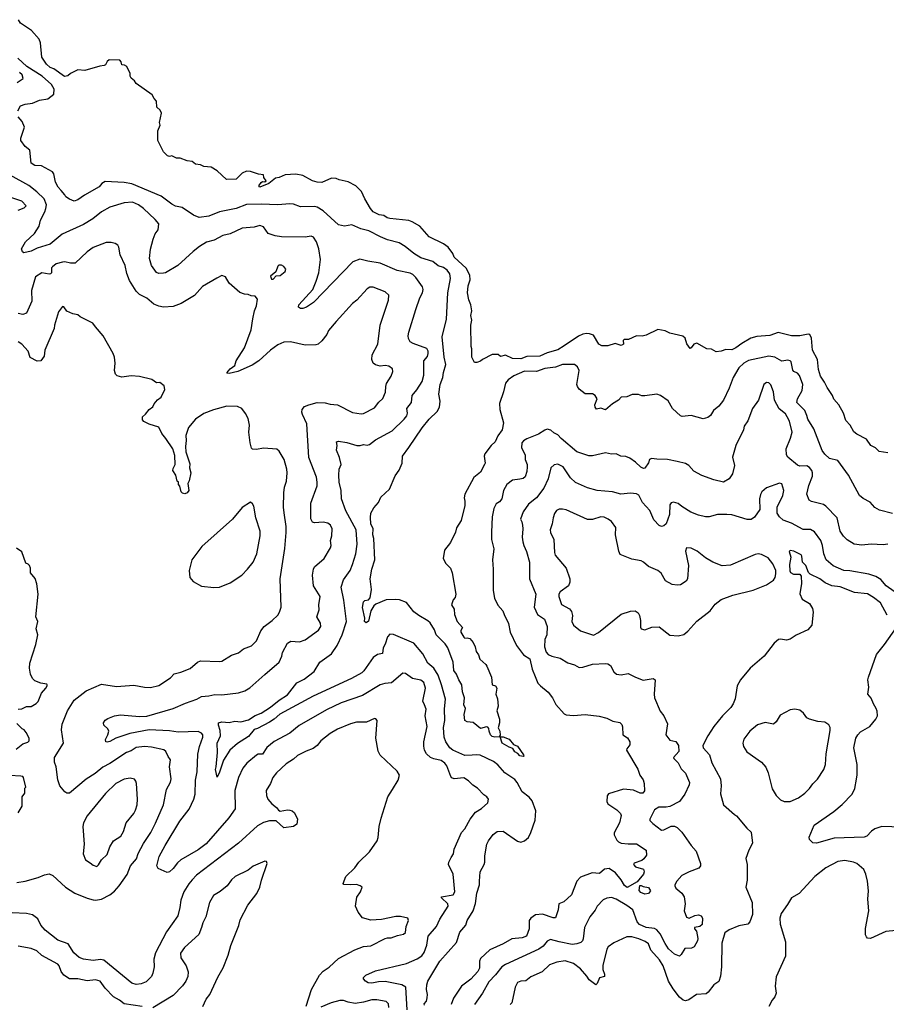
# Model space of a CAD drawing. Extents: x 1678431 to 1860718, y 384618 to 522882.
# Tile 439 of 473: x 1826278 to 1833552, y 471171 to 479439. Entities that reach past the tile are written whole.
import ezdxf

# ---------------------------------------------------------------- set-up
doc = ezdxf.new("R2010")
doc.units = 0

msp = doc.modelspace()

# ---------------------------------------------------------------- linework, layer by layer
at = {"layer": '0CON10XD'}
for points in [[(1826705, 478986.7), (1826681.7, 478968.3), (1826655, 478962), (1826565.4, 479025.4), (1826535, 479038.5), (1826504.4, 479065), (1826464.3, 479125), (1826451.9, 479245), (1826440.8, 479275), (1826378.6, 479348.6), (1826285, 479410), (1826269.3, 479439.3)], [(1826262.5, 478675), (1826284.6, 478715.4), (1826325, 478730.9), (1826385, 478738.1), (1826445, 478764.5), (1826515, 478775.5), (1826565.6, 478815), (1826567.3, 478855), (1826545, 478895.4), (1826465.8, 478965.8), (1826337.3, 479045), (1826261.9, 479115)], [(1833565, 475802), (1833492.7, 475812.7), (1833460, 475845), (1833420.8, 475865), (1833386.5, 475916.5), (1833305, 475958.5), (1833279.5, 475979.5), (1833247.5, 476035), (1833211.9, 476075), (1833192.9, 476135), (1833154.2, 476205), (1833112.4, 476252.4), (1833099.2, 476285), (1833055, 476351.2), (1833034.3, 476395), (1832998.6, 476445), (1832981.8, 476501.8), (1832974.5, 476585), (1832930.9, 476665), (1832924.3, 476765), (1832910, 476795), (1832895, 476800), (1832825, 476784.4), (1832755, 476783.3), (1832645, 476811.5), (1832575, 476788.1), (1832465, 476778), (1832414, 476766), (1832339.4, 476720.6), (1832287.4, 476682.6), (1832255, 476667.3), (1832205, 476671.2), (1832165, 476655.5), (1832125, 476651.2), (1832085, 476672), (1832045, 476676.7), (1831962.2, 476722.2), (1831935.3, 476714.7), (1831915, 476682.5), (1831905, 476677.5), (1831877, 476717), (1831864.4, 476764.4), (1831845, 476781.4), (1831735, 476808.1), (1831695, 476828), (1831635, 476838), (1831535, 476790), (1831502.7, 476782.7), (1831455, 476785.7), (1831386.8, 476753.2), (1831352.5, 476755), (1831342.5, 476745), (1831345.5, 476714.5), (1831325.8, 476704.2), (1831275, 476720), (1831215, 476700.4), (1831165, 476700), (1831140, 476715), (1831095, 476790), (1831061.8, 476801.8), (1831035, 476802.9), (1831005, 476798.2), (1830967.4, 476782.6), (1830848, 476702), (1830795, 476668.2), (1830705, 476643.3), (1830645, 476614), (1830535, 476611.1), (1830485, 476592.5), (1830415, 476594.2), (1830355, 476622.5), (1830315, 476612.5), (1830295, 476627.5), (1830245, 476626.7), (1830163, 476587), (1830147, 476573), (1830115, 476560), (1830095, 476560), (1830072.5, 476605), (1830072.5, 476675), (1830066.4, 476696.4), (1830065.6, 476875), (1830071.9, 476915), (1830065.8, 476955), (1830073.8, 476995), (1830065.6, 477045.6), (1830046.6, 477086.6), (1830035.7, 477145), (1830042.1, 477205), (1830057.8, 477255), (1830055.6, 477295), (1830025, 477352.9), (1829925.8, 477445), (1829912.9, 477475), (1829875, 477528.1), (1829835, 477556.4), (1829715.7, 477615), (1829635.4, 477705.4), (1829572.6, 477742.6), (1829543.4, 477753.4), (1829385, 477768.6), (1829363.3, 477775), (1829335, 477794.2), (1829295, 477801.4), (1829245.9, 477825.9), (1829221.2, 477855), (1829174, 477935), (1829147.3, 477997.3), (1829100, 478045), (1829035, 478078.8), (1828960, 478095), (1828935, 478106.7), (1828895, 478110), (1828815, 478073.3), (1828775, 478074), (1828735.8, 478085.8), (1828655, 478130), (1828595, 478142.9), (1828505, 478135.7), (1828456.2, 478115), (1828425, 478108.9), (1828370, 478065), (1828295, 478034.2), (1828286.2, 478045), (1828305, 478073.3), (1828315, 478080), (1828335, 478076.7), (1828346.2, 478085), (1828327.5, 478115), (1828325, 478137.5), (1828281.7, 478141.7), (1828215, 478164.2), (1828182.7, 478167.3), (1828145, 478151.2), (1828095, 478101.2), (1828015, 478096.7), (1827935, 478170), (1827885, 478200), (1827825, 478205.8), (1827795, 478219.4), (1827755, 478227.5), (1827725, 478248), (1827682.5, 478255), (1827625, 478276.7), (1827595, 478277.5), (1827555, 478297.5), (1827535, 478290), (1827520, 478295), (1827485, 478330), (1827436.2, 478425), (1827437.5, 478505), (1827457.5, 478555), (1827452.5, 478575), (1827467.5, 478655), (1827458.3, 478678.3), (1827430, 478705), (1827427.5, 478755), (1827407, 478777), (1827389.3, 478809.3), (1827255, 478903.3), (1827242.5, 478925), (1827215, 478947.5), (1827206.7, 478965), (1827206.4, 478986.4), (1827177.5, 479045), (1827157, 479057), (1827135, 479060), (1827130, 479085), (1827118.3, 479098.3), (1827028.3, 479101.7), (1827011.7, 479088.3), (1826999.3, 479060.7), (1826986.4, 479053.6), (1826950.7, 479049.3), (1826825, 479013.8), (1826765, 479017.5), (1826705, 478986.7)], [(1826258, 478912), (1826306.7, 478945), (1826297.9, 478975), (1826275.5, 478995)], [(1831838, 476108), (1831825, 476113.3), (1831756.7, 476175), (1831719.5, 476239.5), (1831657.5, 476285), (1831625, 476296.2), (1831525, 476280), (1831500.7, 476280.7), (1831470.7, 476290.7), (1831418.3, 476291.7), (1831375, 476271.2), (1831325, 476268.8), (1831303.3, 476245), (1831253.3, 476215), (1831195, 476162.5), (1831155, 476176.7), (1831119.3, 476169.3), (1831108.8, 476185), (1831106.2, 476205), (1831123.8, 476255), (1831108, 476285), (1831085, 476298.1), (1831025, 476298.1), (1830975, 476336.2), (1830959.3, 476359.3), (1830954.5, 476375.5), (1830973, 476493), (1830960.8, 476525), (1830935, 476543.1), (1830835, 476543.8), (1830775, 476520.3), (1830685, 476510), (1830615, 476484.5), (1830515, 476487.4), (1830425, 476447.7), (1830378.1, 476415), (1830355, 476388), (1830339.5, 476315), (1830305.9, 476215.9), (1830307.1, 476165), (1830338.6, 476055), (1830326.9, 475995), (1830290, 475945), (1830267.5, 475895), (1830235, 475864), (1830182, 475795), (1830177.5, 475775), (1830184, 475715), (1830180, 475705), (1830145, 475640), (1830090, 475595), (1830015.6, 475455), (1830007.5, 475425), (1830015.6, 475395), (1830015, 475360), (1829984.3, 475235), (1829945, 475173.3), (1829935.6, 475135), (1829895, 475050), (1829842.7, 474985), (1829832.9, 474915), (1829855, 474872), (1829894, 474835), (1829909.2, 474795), (1829940, 474615), (1829933.6, 474586.4), (1829915, 474567.5), (1829901.2, 474525), (1829925, 474490), (1829928.8, 474445), (1829950, 474385), (1829993.3, 474335), (1829980, 474310), (1829980.8, 474295), (1830005, 474254.3), (1830015, 474247.1), (1830035, 474249.4), (1830055, 474243.1), (1830085, 474210), (1830102, 474172), (1830109.7, 474135), (1830128.4, 474105), (1830139.5, 474069.5), (1830190.6, 474025), (1830200, 474010), (1830238.7, 473918.7), (1830243.3, 473853.3), (1830272.5, 473845), (1830283.8, 473825), (1830273.3, 473775), (1830287.5, 473737.5), (1830294.5, 473675), (1830282.2, 473635), (1830306.2, 473565), (1830305.4, 473534.6), (1830293.8, 473493.8), (1830308, 473465), (1830309.5, 473430.5), (1830303, 473417), (1830265, 473414.5), (1830245, 473421.1), (1830230.8, 473435), (1830218, 473465), (1830216.4, 473486.4), (1830207.7, 473497.7), (1830195, 473500), (1830145, 473488.5), (1830085, 473539.1), (1830034.1, 473544.1), (1830015, 473555.8), (1830008, 473605), (1830020.9, 473655), (1830006.2, 473685), (1830011.2, 473745), (1829994, 473795), (1829988.6, 473855), (1829962.5, 473895), (1829944.6, 473944.6), (1829921.5, 473975), (1829916.2, 474045), (1829871.5, 474165), (1829849.1, 474199.1), (1829773.5, 474273.5), (1829759.2, 474315), (1829723.8, 474375), (1829705, 474392.5), (1829628.1, 474435), (1829587, 474467), (1829525.6, 474545.6), (1829465, 474567.5), (1829435, 474571.9), (1829355, 474566.9), (1829268.3, 474531.7), (1829251.7, 474518.3), (1829225.5, 474475), (1829205, 474390), (1829185, 474374.5), (1829173.5, 474385), (1829173.8, 474415), (1829154.7, 474504.7), (1829165, 474551.4), (1829175, 474561.9), (1829205, 474568.8), (1829219.2, 474585), (1829231.2, 474655), (1829220.2, 474745), (1829232.8, 474825), (1829257.6, 474905), (1829251.5, 475081.5), (1829242.9, 475115), (1829244.3, 475165), (1829225.3, 475205.3), (1829221.3, 475258.7), (1829225.6, 475294.4), (1829250.8, 475339.2), (1829290, 475385), (1829309.5, 475430.5), (1829382.2, 475497.8), (1829430.1, 475609.9), (1829462.4, 475657.6), (1829488, 475715), (1829490.8, 475775), (1829545, 475845.7), (1829655, 476013.1), (1829715, 476084.3), (1829782, 476148), (1829800.9, 476185), (1829806.9, 476235), (1829796.2, 476295), (1829808.2, 476375), (1829830.7, 476435), (1829835, 476476.2), (1829855.3, 476545), (1829840, 476605), (1829823.3, 476775), (1829859.4, 476925), (1829870.5, 477145), (1829892.9, 477265), (1829888.8, 477305), (1829867.3, 477335), (1829835, 477357.9), (1829791.3, 477371.3), (1829745, 477408.2), (1829645, 477440.9), (1829585, 477476.7), (1829513.8, 477533.8), (1829463.8, 477565), (1829365, 477591.2), (1829305.4, 477615.4), (1829207.6, 477667.6), (1829142.6, 477682.6), (1829065, 477716.7), (1829005, 477706.2), (1828955, 477716), (1828824.4, 477835), (1828775, 477865.3), (1828755, 477870), (1828635, 477868.5), (1828575, 477890), (1828544.4, 477894.4), (1828444.7, 477885.3), (1828305, 477890.7), (1828182.9, 477887.1), (1828095, 477853.8), (1827955, 477825.4), (1827865, 477790), (1827785, 477778), (1827737.7, 477797.7), (1827641.7, 477861.7), (1827585, 477874), (1827555, 477889.2), (1827465, 477957.1), (1827220.3, 478060.3), (1827155, 478071.5), (1826995, 478079.4), (1826968, 478065), (1826945.8, 478035), (1826820.8, 477965), (1826765, 477925.8), (1826735, 477916.2), (1826695, 477931.2), (1826665, 477952.5), (1826658.3, 477968.3), (1826626.2, 478005), (1826602, 478032), (1826578.6, 478075), (1826563.8, 478145), (1826552.7, 478162.7), (1826461.1, 478211.1), (1826405, 478216.1), (1826373.2, 478235), (1826364.3, 478345), (1826324.7, 478374.7), (1826288.5, 478425), (1826288.5, 478445), (1826317.8, 478537.8), (1826298.5, 478585), (1826265.6, 478625)], [(1828942.5, 475865), (1828937.5, 475895), (1828955, 475901.2), (1829025, 475888.6), (1829106.6, 475863.4), (1829135, 475863.1), (1829165, 475872.9), (1829195, 475865.8), (1829215, 475870.8), (1829265, 475910), (1829405, 475987.5), (1829505.8, 476085), (1829526.8, 476113.2), (1829534.4, 476135), (1829528.1, 476175), (1829566.9, 476225), (1829571.9, 476285), (1829610, 476330), (1829655, 476400), (1829669.2, 476455), (1829670.5, 476575), (1829699.8, 476610.2), (1829706.4, 476635), (1829706.1, 476656.1), (1829695, 476677.1), (1829579.7, 476719.7), (1829555.6, 476735.6), (1829541.7, 476761.7), (1829538.6, 476785), (1829544.2, 476814.2), (1829604.3, 477005), (1829637.1, 477105), (1829658.1, 477145), (1829663.3, 477175), (1829658.1, 477195), (1829602.9, 477275), (1829578.9, 477298.9), (1829555, 477310.8), (1829445, 477334.4), (1829304.5, 477394.5), (1829200.3, 477410.3), (1829132.7, 477427.3), (1829075, 477405.8), (1828745.4, 477064.6), (1828685, 477026), (1828655, 477014), (1828635, 477013.8), (1828617.5, 477025), (1828620, 477045), (1828738, 477175), (1828767.3, 477242.7), (1828789.6, 477315), (1828801.9, 477425), (1828788.1, 477515), (1828769.2, 477575), (1828745, 477613.8), (1828725, 477620.8), (1828675, 477612.9), (1828475, 477616.7), (1828423.6, 477623.6), (1828363.6, 477643.6), (1828325, 477700), (1828295, 477710.8), (1828245, 477697.8), (1828145, 477690), (1828045, 477641.4), (1827982.6, 477627.4), (1827911.1, 477588.9), (1827845, 477570), (1827786.2, 477535), (1827735, 477494), (1827604.3, 477375.7), (1827502.5, 477315), (1827485, 477311.2), (1827445, 477306.7), (1827425, 477316.7), (1827384, 477375), (1827367.5, 477435), (1827377, 477513), (1827397.5, 477595), (1827415, 477640), (1827440.8, 477675), (1827445.8, 477725), (1827415, 477762.9), (1827317.1, 477855), (1827275.8, 477885), (1827225, 477906.2), (1827155, 477900.5), (1827034, 477865), (1826966, 477825), (1826892.6, 477767.4), (1826815, 477718.9), (1826635, 477637.1), (1826535, 477553.8), (1826425, 477521.2), (1826373.8, 477495), (1826311.5, 477481.5), (1826300.4, 477490.4), (1826294.5, 477515), (1826326.7, 477575), (1826403.1, 477645), (1826441.5, 477705), (1826453.6, 477756.4), (1826490, 477825), (1826498.4, 477855), (1826501.8, 477885), (1826484.7, 477934.7), (1826423.3, 477995), (1826355, 478047.5), (1826197.1, 478135)], [(1826265, 477840.6), (1826315, 477858.1), (1826331.2, 477875), (1826296.8, 477916.8), (1826212.2, 477942.2)], [(1829675, 473685.7), (1829662, 473718), (1829685.4, 473825), (1829669.5, 473875), (1829645, 473892.7), (1829575, 473906.2), (1829515, 473950.6), (1829495, 473952.5), (1829398.8, 473871.2), (1829342.5, 473865), (1829305, 473853.5), (1829155, 473764.4), (1828975, 473702.2), (1828852, 473645), (1828625, 473513.3), (1828545, 473448.9), (1828415, 473377.8), (1828352.1, 473327.9), (1828315, 473272.2), (1828279.3, 473270.7), (1828265, 473264.4), (1828185.8, 473195), (1828151.9, 473155), (1828115.5, 473075), (1828084.6, 472965.4), (1828087.9, 472812.1), (1828032.4, 472737.6), (1827842, 472518), (1827775, 472469.6), (1827631.4, 472385), (1827601.5, 472358.5), (1827567.4, 472312.6), (1827535.8, 472285), (1827515, 472278.7), (1827441, 472311), (1827430, 472335), (1827448.5, 472411.5), (1827499.2, 472505), (1827621.7, 472708.3), (1827700.2, 472809.8), (1827738.9, 472895), (1827750, 472935), (1827753.7, 473053.7), (1827767.4, 473122.6), (1827772.1, 473272.1), (1827786.4, 473335), (1827815.6, 473415), (1827814.3, 473434.3), (1827805, 473448), (1827775, 473461.1), (1827607.4, 473457.4), (1827535, 473468.2), (1827365, 473477.3), (1827203.6, 473446.4), (1827084.2, 473405), (1827035, 473378.9), (1827012, 473372), (1827000, 473375), (1826999.2, 473395), (1827018.6, 473435), (1827025.6, 473465), (1827018.6, 473485), (1826984.2, 473515), (1826981.4, 473535), (1826995, 473556.2), (1827018.3, 473571.7), (1827075, 473592.9), (1827125, 473603.3), (1827285, 473587.5), (1827345, 473590), (1827565, 473655.6), (1827668.9, 473701.1), (1827765, 473733.1), (1827805, 473756.7), (1827865, 473761.4), (1827915, 473773.3), (1827975, 473770.6), (1828115, 473786.9), (1828166.7, 473805), (1828209.8, 473830.2), (1828335, 473942), (1828456.3, 474043.7), (1828477.5, 474095), (1828483.4, 474126.6), (1828526.2, 474205), (1828555, 474219.4), (1828625.5, 474214.5), (1828675, 474232.9), (1828785, 474312.9), (1828806.3, 474343.7), (1828802, 474372), (1828773.1, 474425), (1828790.6, 474485), (1828789.4, 474525), (1828799.2, 474595), (1828743.3, 474685), (1828735.5, 474775), (1828743.1, 474825), (1828753.7, 474846.3), (1828834.4, 474915), (1828886.9, 475005), (1828891.9, 475025), (1828885.6, 475065), (1828896.7, 475105), (1828900, 475165), (1828886.9, 475195), (1828865, 475212.9), (1828825, 475220), (1828753.2, 475213.2), (1828735, 475221.2), (1828722.7, 475247.3), (1828720.7, 475379.3), (1828774.1, 475524.1), (1828775.6, 475555), (1828768.3, 475598.3), (1828705, 475762.5), (1828687.3, 476045), (1828650.6, 476125), (1828645.7, 476145), (1828649.2, 476165), (1828669.7, 476190.3), (1828703.7, 476206.3), (1828775, 476224.2), (1828843.2, 476223.2), (1828885, 476211.4), (1828945.5, 476205.5), (1829071.4, 476141.4), (1829145, 476130), (1829165, 476133.3), (1829255, 476179.2), (1829292.6, 476227.4), (1829325, 476257.5), (1829349.1, 476310.9), (1829350.7, 476359.3), (1829355.7, 476385), (1829396.9, 476445), (1829408.6, 476485), (1829406.8, 476506.8), (1829375, 476530.8), (1829345, 476534.2), (1829305, 476529.2), (1829265, 476541.2), (1829245.9, 476555.9), (1829234, 476585), (1829237.5, 476625), (1829284.3, 476715), (1829302.9, 476875), (1829374.4, 477085), (1829375.8, 477125), (1829344.6, 477154.6), (1829245, 477194.4), (1829217.9, 477192.1), (1829195, 477178), (1829108.6, 477085), (1829070.8, 477055), (1828934.2, 476905), (1828870.9, 476829.1), (1828855, 476796.7), (1828815, 476742.5), (1828782.5, 476715), (1828765, 476708.8), (1828675, 476706.7), (1828550, 476735), (1828495, 476732.5), (1828445, 476708.6), (1828382, 476665), (1828284.5, 476575.5), (1828230.3, 476539.7), (1828110, 476485), (1828035, 476467.5), (1828020, 476470), (1828017.5, 476475), (1828045, 476507.5), (1828083.6, 476536.4), (1828096, 476575), (1828164.3, 476685), (1828220, 476835), (1828233.6, 476926.4), (1828249.4, 476995), (1828266.1, 477036.1), (1828273, 477093), (1828255, 477117.5), (1828220.7, 477120.7), (1828195, 477132.5), (1828163.6, 477133.6), (1828125, 477147.5), (1828035, 477227.5), (1828005, 477280), (1827975, 477290), (1827931.9, 477268.1), (1827812, 477198), (1827745.4, 477124.6), (1827633.6, 477056.4), (1827565, 477030.4), (1827486.1, 477026.1), (1827445, 477033.6), (1827405, 477050.5), (1827345, 477102.2), (1827285, 477131.9), (1827255, 477160.8), (1827200.2, 477250.2), (1827178.5, 477308.5), (1827162.9, 477375), (1827122.2, 477465), (1827108.9, 477528.9), (1827101.2, 477545), (1827080.3, 477560.3), (1827045, 477568.6), (1827005, 477569.2), (1826895, 477525.6), (1826845, 477490), (1826745, 477394.2), (1826705, 477394.3), (1826657.4, 477407.4), (1826636.1, 477403.9), (1826585, 477388.9), (1826554.2, 477365), (1826545.6, 477354.4), (1826545.6, 477315), (1826536, 477305), (1826525, 477302.1), (1826465, 477314.7), (1826410.6, 477279.4), (1826377.5, 477165), (1826380, 477075), (1826335, 476973.8), (1826305, 476964.2), (1826265, 476971.4)], [(1828405, 477260), (1828431.7, 477288.3), (1828465, 477292.5), (1828507.5, 477325), (1828512.5, 477345), (1828495, 477367.5), (1828475, 477377.5), (1828453, 477377), (1828445, 477370), (1828428.3, 477321.7), (1828382.5, 477285), (1828391.7, 477261.7), (1828405, 477260)], [(1826255, 472193.5), (1826325, 472206.5), (1826433.3, 472235), (1826485, 472260), (1826525, 472266), (1826555, 472252), (1826663.8, 472153.8), (1826740, 472105), (1826845, 472061.9), (1826895, 472048.5), (1826915, 472045.5), (1826965, 472054.4), (1827035, 472091.9), (1827075, 472122.2), (1827114.4, 472165), (1827179.1, 472260.9), (1827209.4, 472335), (1827257.8, 472392.2), (1827273.3, 472436.7), (1827317.4, 472522.6), (1827377.8, 472615), (1827416.9, 472693.1), (1827485, 472846.7), (1827509.4, 472975), (1827542.6, 473037.4), (1827548.1, 473065), (1827534.5, 473165), (1827543.3, 473225), (1827523.4, 473253.4), (1827505.6, 473295), (1827487.6, 473307.6), (1827385, 473330), (1827325.9, 473335.9), (1827255, 473327.1), (1827215, 473298.9), (1827174, 473286), (1827035.2, 473194.8), (1826975, 473162.5), (1826911.5, 473108.5), (1826835, 473063.1), (1826695, 472944.2), (1826675, 472944.3), (1826656, 472955), (1826615, 473006.2), (1826599.2, 473055), (1826584.4, 473165), (1826570.8, 473205), (1826571.4, 473245), (1826645, 473363.3), (1826628.8, 473475), (1826635.8, 473525), (1826680, 473635), (1826735, 473725.8), (1826835, 473802.5), (1826965, 473858.6), (1827089.7, 473839.7), (1827235, 473850.8), (1827325, 473833.1), (1827375, 473831.1), (1827445, 473849.2), (1827545, 473912), (1827575, 473945.8), (1827629.2, 473959.2), (1827709.3, 473990.7), (1827771.2, 474045), (1827795, 474054.3), (1827955, 474050), (1827975, 474054.2), (1828055, 474102.5), (1828115, 474122.5), (1828156.7, 474155), (1828225, 474181.9), (1828265.4, 474224.6), (1828303.1, 474306.9), (1828329.4, 474345), (1828398, 474395), (1828445, 474440), (1828460, 474465), (1828472, 474505), (1828463.1, 474745), (1828502.4, 474997.6), (1828515.5, 475134.5), (1828515.6, 475185), (1828497.6, 475297.6), (1828491.9, 475345), (1828494.5, 475465.5), (1828501.4, 475515), (1828518.1, 475565), (1828522.2, 475635), (1828520, 475665), (1828498.1, 475745), (1828456.8, 475816.8), (1828435, 475832), (1828325, 475840), (1828265, 475830), (1828233, 475833), (1828225, 475840), (1828211.2, 475885), (1828202, 475975), (1828205.8, 476035.8), (1828195, 476090), (1828173.6, 476133.6), (1828142.5, 476175), (1828105, 476191.2), (1828017, 476193), (1827905, 476164.3), (1827825, 476133.1), (1827753.7, 476086.3), (1827694.5, 476015.5), (1827671.2, 475948.8), (1827675.6, 475905), (1827669.2, 475855), (1827671.7, 475811.7), (1827705, 475710), (1827703.8, 475675), (1827713.3, 475635), (1827701.7, 475568.3), (1827690, 475545), (1827696.7, 475485), (1827685, 475467.5), (1827665, 475457.5), (1827643.6, 475463.6), (1827632.5, 475475), (1827621.7, 475521.7), (1827610, 475535), (1827610, 475555), (1827600, 475565), (1827587.5, 475615), (1827563.3, 475655), (1827565, 475670), (1827583.3, 475705), (1827580.7, 475780.7), (1827563.8, 475835), (1827505, 475923.8), (1827470, 475965), (1827445, 476017.5), (1827365, 476043.3), (1827320, 476065), (1827308.3, 476078.3), (1827307.5, 476105), (1827335, 476127.5), (1827365, 476166.7), (1827395, 476187.5), (1827406.4, 476213.6), (1827433.6, 476246.4), (1827465, 476270), (1827497.5, 476335), (1827490, 476365), (1827455, 476392.5), (1827425, 476390), (1827387, 476417), (1827285, 476442.5), (1827215, 476447.5), (1827135, 476437.5), (1827095, 476450), (1827083, 476463), (1827073.6, 476493.6), (1827078.8, 476555), (1827073.3, 476605), (1827063.3, 476635), (1826980, 476785), (1826915, 476860), (1826892.3, 476892.3), (1826785, 476944), (1826765, 476961.2), (1826725, 476970), (1826675, 476992.5), (1826649.3, 477029.3), (1826638.3, 477031.7), (1826604.2, 476985.8), (1826571.4, 476875), (1826568.1, 476845), (1826490, 476665), (1826484, 476615), (1826456.7, 476575), (1826425, 476572.5), (1826365, 476602.9), (1826348, 476655), (1826296.2, 476715), (1826265, 476734.2)], [(1833605, 475294), (1833495, 475320), (1833455, 475343.8), (1833417.3, 475387.3), (1833357.7, 475417.7), (1833326.7, 475445), (1833235.8, 475615.8), (1833145, 475736.7), (1833075, 475755.8), (1833035, 475790), (1833013, 475823), (1832944.4, 476005), (1832894.3, 476085), (1832884.3, 476115.7), (1832868.7, 476158.7), (1832801.9, 476225), (1832805.6, 476255), (1832844.7, 476325.3), (1832851.2, 476375), (1832822.7, 476452.7), (1832805, 476470), (1832775, 476484.3), (1832767, 476497), (1832753.8, 476565), (1832744.2, 476574.2), (1832725, 476579.2), (1832675, 476571.1), (1832615, 476604.4), (1832565, 476613.1), (1832395, 476576.2), (1832355.3, 476554.7), (1832312.7, 476517.3), (1832265.7, 476435), (1832232.5, 476345), (1832184, 476245), (1832145.5, 476194.5), (1832101.7, 476158.3), (1832075, 476116.2), (1832055, 476098), (1832015, 476088), (1831915, 476114.4), (1831838, 476108)], [(1833565, 475035.7), (1833525, 475030.8), (1833425, 475035.7), (1833345, 475026.7), (1833283.3, 475035), (1833222.4, 475072.4), (1833191.1, 475101.1), (1833164.4, 475145), (1833138.9, 475255), (1833045, 475354.4), (1833025, 475369.1), (1832925, 475392.5), (1832903.8, 475405), (1832885.7, 475455), (1832901.1, 475528.9), (1832931.8, 475605), (1832932.7, 475635), (1832925.5, 475655), (1832908.3, 475678.3), (1832885, 475692.9), (1832825, 475691.1), (1832805, 475698.1), (1832725.6, 475765), (1832714.6, 475785), (1832710.9, 475835), (1832748.9, 475925), (1832762, 475975), (1832739.1, 476069.1), (1832720, 476105), (1832705, 476128.5), (1832652.4, 476172.4), (1832613.3, 476245), (1832605.5, 476315.5), (1832582.7, 476372.7), (1832565, 476390), (1832545, 476393.8), (1832523.8, 476375), (1832478.6, 476245), (1832428.1, 476175), (1832388.6, 476071.4), (1832359.2, 476025), (1832352.5, 475995), (1832288.1, 475865), (1832261.9, 475765), (1832278.6, 475695), (1832260.8, 475625), (1832234, 475585), (1832185, 475557.1), (1832105, 475575.5), (1832002.4, 475612.4), (1831937.5, 475647.5), (1831893.3, 475695), (1831865, 475714), (1831795, 475730), (1831715, 475747.5), (1831625, 475748), (1831580, 475755), (1831563.8, 475745), (1831555, 475717.5), (1831525, 475672.5), (1831515, 475670), (1831492.1, 475682.1), (1831445.8, 475725), (1831398.2, 475758.2), (1831365, 475771.4), (1831324.3, 475774.3), (1831285, 475792.5), (1831245, 475790), (1831195, 475803.1), (1831085, 475775.8), (1831055, 475778), (1830955, 475811.4), (1830821.9, 475921.9), (1830795, 475952.9), (1830760.3, 475970.3), (1830735, 475992), (1830705, 476000), (1830685, 475993.8), (1830631.7, 475958.3), (1830535, 475918.9), (1830507.6, 475902.4), (1830492.9, 475885), (1830490, 475845), (1830520.6, 475785), (1830520, 475745), (1830538.1, 475705), (1830538.1, 475685), (1830534.3, 475645), (1830520, 475600), (1830504.2, 475585.8), (1830475, 475581.4), (1830415, 475572.2), (1830367.1, 475535), (1830338.6, 475485), (1830325, 475416.7), (1830305, 475392), (1830277, 475373), (1830257.1, 475335), (1830244.5, 475265.5), (1830237.8, 475135), (1830239.4, 475075), (1830257.1, 474995), (1830245.8, 474905), (1830252.9, 474825), (1830252.5, 474645), (1830262.7, 474582.7), (1830291.7, 474521.7), (1830334.3, 474474.3), (1830343.4, 474443.4), (1830380.3, 474370.3), (1830395.6, 474295), (1830448.6, 474185), (1830506, 474105), (1830561.2, 474071.2), (1830580.6, 473985), (1830603.5, 473923.5), (1830627.6, 473867.6), (1830648, 473845), (1830715, 473793.3), (1830750, 473745), (1830779.3, 473689.3), (1830849.3, 473609.3), (1830865, 473601.2), (1830925, 473596), (1831024.2, 473605.8), (1831141.7, 473591.7), (1831205, 473574), (1831257.7, 473547.7), (1831315, 473538), (1831332.3, 473522.3), (1831338.3, 473501.7), (1831340, 473435), (1831379.5, 473409.5), (1831400, 473375), (1831399.5, 473350.5), (1831373.9, 473316.1), (1831372.5, 473305), (1831466.7, 473145), (1831483.8, 473095), (1831510, 473055), (1831520, 473025), (1831523.3, 472965), (1831507.5, 472945), (1831485, 472944.4), (1831429.1, 472969.1), (1831345, 472979.1), (1831220.5, 472939.5), (1831209.2, 472920.8), (1831205.7, 472875), (1831214.2, 472855), (1831291.2, 472805), (1831320, 472775), (1831326.1, 472756.1), (1831313.6, 472696.4), (1831267.6, 472612.4), (1831268.5, 472595), (1831290.9, 472550.9), (1831305, 472534.5), (1831325, 472525.5), (1831385, 472517.9), (1831455, 472518.9), (1831536.7, 472465), (1831538.6, 472425), (1831517.8, 472392.2), (1831500, 472380), (1831435, 472356), (1831428.8, 472345), (1831447, 472327), (1831512.5, 472305), (1831518.8, 472285), (1831513.8, 472265), (1831459.3, 472200.7), (1831377.7, 472152.3), (1831355, 472170), (1831326.3, 472216.4), (1831277.5, 472275), (1831225, 472313.1), (1831186.2, 472305), (1831145, 472270), (1831084.2, 472274.2), (1830985, 472238.1), (1830955.6, 472205), (1830909.2, 472090.8), (1830845, 472032.5), (1830803.8, 472015), (1830798.6, 471965), (1830775, 471898), (1830755, 471898.2), (1830665, 471927.2), (1830606, 471924), (1830567.1, 471895), (1830553.5, 471876.5), (1830553.8, 471805), (1830532.5, 471745), (1830495, 471728.5), (1830407.4, 471722.6), (1830335, 471678.1), (1830225, 471629.1), (1830145.6, 471555), (1830137.3, 471535), (1830137.3, 471475), (1830124.1, 471445.9), (1830065, 471382.2), (1829986.7, 471323.3), (1829918.1, 471221.9), (1829899.1, 471170.9)], [(1829675.8, 471165), (1829674, 471175), (1829691.3, 471198.7), (1829699.5, 471225), (1829700.4, 471255), (1829691.2, 471295), (1829694, 471336), (1829704.7, 471365.3), (1829805, 471534.6), (1829945, 471690), (1829973.5, 471776.5), (1830022.8, 471837.2), (1830035, 471876), (1830084.2, 471955), (1830103, 472017), (1830113.6, 472105), (1830138.5, 472175), (1830138.1, 472205), (1830144.2, 472285), (1830177.5, 472345), (1830182.5, 472365), (1830181.2, 472418.8), (1830198.6, 472515), (1830212.9, 472545), (1830252.2, 472597.8), (1830285, 472621.4), (1830335, 472625.8), (1830455, 472540), (1830484.3, 472534.3), (1830515, 472543.3), (1830549.2, 472570.8), (1830568.9, 472615), (1830605, 472718.8), (1830610.3, 472795), (1830579.5, 472879.5), (1830555, 472910.6), (1830494.6, 472954.6), (1830454.5, 473034.5), (1830435, 473060), (1830350, 473115), (1830291.7, 473181.7), (1830255, 473210.8), (1830142.6, 473262.6), (1830115, 473267.5), (1830074.4, 473264.4), (1830015, 473260), (1829912.5, 473305), (1829887.8, 473325), (1829855.5, 473375), (1829840, 473415), (1829834.6, 473495), (1829845.3, 473555), (1829843.8, 473653.8), (1829851.5, 473735), (1829819.2, 473855), (1829791.6, 473935), (1829755, 473993.1), (1829702.5, 474035), (1829661.1, 474115), (1829585, 474202.9), (1829415, 474276), (1829385, 474278.8), (1829365, 474256.7), (1829346.9, 474195), (1829329.4, 474165), (1829323.1, 474116.9), (1829282.4, 474107.6), (1829245, 474084.2), (1829167.9, 473972.1), (1829148.6, 473955), (1829062.5, 473907.5), (1828742.2, 473757.8), (1828461.5, 473608.5), (1828413.3, 473565), (1828375, 473540.8), (1828275, 473487.3), (1828245, 473478.2), (1828198.6, 473421.4), (1828105, 473360.9), (1828041.5, 473305), (1827987.8, 473222.3), (1827955, 473121.2), (1827935, 473080), (1827922.2, 473142.2), (1827928.2, 473165), (1827938.4, 473285), (1827936.5, 473365), (1827963.6, 473425), (1827962, 473472), (1827946.4, 473515), (1827947.5, 473535), (1827975.4, 473544.6), (1828035, 473537.3), (1828085, 473548.5), (1828135, 473544.6), (1828198.5, 473561.5), (1828253.3, 473596.7), (1828305, 473615.5), (1828383.3, 473666.7), (1828454.7, 473725.3), (1828525, 473771.4), (1828605, 473870), (1828665, 473902.9), (1828750, 473965), (1828798.6, 474045), (1828895, 474115.7), (1828942.2, 474185), (1828985.4, 474275), (1829020.9, 474385), (1828997.5, 474565), (1828976.7, 474675), (1828995.7, 474735), (1829051.4, 474815), (1829071.1, 474865), (1829100, 474955), (1829111.1, 475035), (1829102.7, 475155), (1829015.6, 475315), (1828978.9, 475415), (1828976.9, 475485), (1828958.9, 475555), (1828955.5, 475615), (1828959.5, 475665), (1828975.6, 475705), (1828963.6, 475763.6), (1828935.8, 475825), (1828942.5, 475865)], [(1833616.7, 474636.7), (1833550, 474685), (1833505, 474738), (1833463.6, 474763.6), (1833405, 474784.4), (1833245, 474812.5), (1833195, 474815.4), (1833105, 474853.3), (1833046.9, 474905), (1833028.5, 474955), (1833017.3, 475025), (1833003.2, 475065), (1832949.2, 475139.2), (1832915, 475159.4), (1832855, 475157.8), (1832755, 475212.7), (1832685, 475237.1), (1832655, 475264.5), (1832635.4, 475295.4), (1832636.5, 475345), (1832682.2, 475445), (1832691.1, 475485), (1832675, 475542.5), (1832655, 475546.7), (1832545, 475508), (1832506, 475475), (1832495, 475452.5), (1832488.1, 475415), (1832491.4, 475325), (1832445, 475263.3), (1832417.3, 475242.7), (1832385, 475242.5), (1832255, 475281.4), (1832214.3, 475285.7), (1832135, 475284.2), (1832065, 475264), (1832035, 475264), (1831975, 475279.2), (1831910, 475305), (1831835, 475350.8), (1831805, 475377.5), (1831765, 475389.2), (1831745, 475381.2), (1831733.6, 475366.4), (1831731.9, 475285), (1831705, 475206.2), (1831685, 475188.8), (1831666.1, 475183.9), (1831645, 475193.3), (1831600.6, 475240.6), (1831568.2, 475318.2), (1831506.5, 475385), (1831475, 475447.1), (1831455, 475456.9), (1831405, 475464.4), (1831323.9, 475456.1), (1831255, 475475.4), (1831125.6, 475485.6), (1831045, 475508.9), (1830942.4, 475552.4), (1830901.7, 475591.7), (1830839.2, 475685), (1830795, 475707.1), (1830765, 475700.8), (1830735.7, 475675), (1830713.8, 475585), (1830676.2, 475505), (1830615.3, 475424.7), (1830547.5, 475372.5), (1830505, 475306.2), (1830480.8, 475245), (1830493.1, 475223.1), (1830497.8, 475195), (1830502.2, 475165), (1830495.7, 475095), (1830500.8, 475055), (1830508.1, 475025), (1830531.9, 474975), (1830557.5, 474885), (1830557.5, 474745), (1830610.6, 474615), (1830596.9, 474505), (1830624.4, 474444.4), (1830684.1, 474404.1), (1830704, 474345), (1830701.1, 474275), (1830686.6, 474233.4), (1830682.7, 474172.7), (1830697, 474127), (1830715, 474110), (1830745, 474095.8), (1830815, 474077.5), (1830878.7, 474038.7), (1830935, 474021.9), (1830975, 474000.5), (1831005, 474001.9), (1831085, 474027.8), (1831195, 474034), (1831215, 474030), (1831235.7, 474015.7), (1831264.2, 473964.2), (1831287.5, 473945), (1831325, 473939.2), (1831385, 473950), (1831447.3, 473917.3), (1831512.3, 473892.3), (1831595, 473908), (1831612, 473895), (1831602.1, 473775), (1831604.8, 473745), (1831653.9, 473633.9), (1831684.8, 473594.8), (1831715.7, 473525.7), (1831702.2, 473435), (1831735, 473390), (1831785, 473378.9), (1831806.4, 473345), (1831810, 473295), (1831765.7, 473245), (1831767.5, 473235), (1831805, 473198), (1831829.4, 473149.4), (1831865, 473111.2), (1831899.4, 473035), (1831896.4, 473013.6), (1831861.8, 472935), (1831816, 472874), (1831735, 472833.3), (1831703.5, 472826.5), (1831642.9, 472827.1), (1831605, 472804.2), (1831566.2, 472725), (1831566.7, 472715), (1831591.7, 472688.3), (1831665, 472634), (1831685, 472637.5), (1831745, 472668.1), (1831775, 472666.9), (1831797.5, 472655), (1831836, 472616), (1831912.5, 472505), (1831957.2, 472457.2), (1831992.9, 472355), (1831992.9, 472335), (1831978, 472315), (1831896, 472284), (1831835, 472253.1), (1831793.1, 472205), (1831777.5, 472175), (1831776, 472165), (1831785.7, 472145.7), (1831835.7, 472105.7), (1831854.2, 472075), (1831862.5, 472015), (1831853.8, 471955), (1831873.6, 471903.6), (1831896.4, 471893.6), (1831944.1, 471915.9), (1831975, 471923.3), (1831997.5, 471915), (1832008.8, 471895), (1832005, 471842.5), (1831986.2, 471823.8), (1831943, 471817), (1831942.5, 471805), (1831960, 471785), (1831970, 471725), (1831968, 471705), (1831940, 471655), (1831915.9, 471644.1), (1831861.2, 471638.8), (1831830.5, 471589.5), (1831815, 471576.2), (1831775, 471592.5), (1831725, 471638.1), (1831695, 471680.8), (1831655, 471764.5), (1831625, 471796), (1831605, 471806.9), (1831535, 471815.7), (1831481.3, 471841.3), (1831460.9, 471865), (1831424.5, 471965), (1831375, 472002), (1831284.7, 472054.7), (1831245, 472066.9), (1831205, 472062.9), (1831175, 472049.2), (1831123.6, 471996.4), (1831107.8, 471962.2), (1831064.4, 471905), (1831017.5, 471815), (1831007.5, 471722.5), (1831002.5, 471705), (1830988.7, 471691.3), (1830955, 471679.4), (1830915, 471674.3), (1830804.8, 471694.8), (1830733, 471717), (1830705, 471701.9), (1830670.6, 471659.4), (1830636.3, 471633.7), (1830355, 471505.5), (1830324.7, 471485.3), (1830272.4, 471417.6), (1830215, 471361.4), (1830162.9, 471265), (1830095, 471169.2)], [(1827908.3, 474671.7), (1827955, 474673.3), (1828045, 474710), (1828141.2, 474775), (1828191.2, 474825), (1828236.3, 474883.7), (1828269.4, 474955), (1828296.7, 475105), (1828296.9, 475145), (1828259.4, 475255), (1828242.5, 475355), (1828233.3, 475375), (1828215, 475386.7), (1828145, 475343.3), (1828064.2, 475245.8), (1827806.2, 475015), (1827723.3, 474905), (1827701.2, 474815), (1827707.5, 474755), (1827735, 474722.5), (1827805, 474681.2), (1827908.3, 474671.7)], [(1831805, 474264.3), (1831852.7, 474277.3), (1831885.6, 474304.4), (1831961.7, 474388.3), (1832073.9, 474476.1), (1832115, 474532.5), (1832165, 474570), (1832265, 474608), (1832435, 474650), (1832545, 474693.8), (1832605.9, 474734.1), (1832620, 474755), (1832623.8, 474785), (1832623.8, 474815), (1832599.8, 474869.8), (1832560.2, 474920.2), (1832505, 474949.5), (1832475, 474953.5), (1832452, 474948), (1832245, 474860), (1832175, 474853.8), (1832095, 474884), (1832035, 474920), (1831965, 474975.8), (1831915, 475002), (1831875, 475003.3), (1831866.1, 474976.1), (1831891.9, 474855), (1831884.2, 474745), (1831872, 474725), (1831825, 474694.2), (1831795, 474690), (1831755, 474697.1), (1831697.4, 474727.4), (1831661.3, 474791.3), (1831635, 474815.5), (1831555, 474848.9), (1831515, 474884.3), (1831495, 474894.3), (1831415, 474908.6), (1831319.1, 474949.1), (1831305.5, 474975.5), (1831277.5, 475112.5), (1831282.5, 475175), (1831244.6, 475224.6), (1831218, 475245), (1831185, 475261.5), (1831155, 475265.5), (1831085, 475243.5), (1831045, 475242.2), (1830865, 475324.2), (1830835, 475330), (1830805, 475328.6), (1830785, 475318), (1830767, 475293), (1830755, 475257.5), (1830747.5, 475205), (1830731.4, 475155), (1830734.5, 475134.5), (1830760.8, 475075), (1830765.6, 474965), (1830773.7, 474943.7), (1830865, 474833.3), (1830894.2, 474744.2), (1830894.3, 474715), (1830885.5, 474684.5), (1830815, 474635.8), (1830803.5, 474615), (1830803.8, 474595), (1830825, 474528), (1830892.1, 474492.1), (1830909.1, 474469.1), (1830917.1, 474435), (1830912, 474385), (1830926.2, 474355), (1830985, 474307.5), (1831095, 474272.5), (1831135, 474293.1), (1831325, 474448), (1831405, 474472.5), (1831445, 474476), (1831468.8, 474458.8), (1831480, 474435), (1831488.6, 474395), (1831488, 474338), (1831495, 474323.8), (1831525, 474316.2), (1831585, 474337.5), (1831645, 474341.2), (1831735, 474272), (1831805, 474264.3)], [(1826265, 473650), (1826295, 473653.3), (1826335, 473672.5), (1826375, 473673.3), (1826415, 473697.5), (1826432.5, 473715), (1826460, 473785), (1826497.5, 473825), (1826507.5, 473845), (1826510, 473855), (1826505, 473860), (1826455, 473867.5), (1826405, 473887.5), (1826386.4, 473906.4), (1826367.5, 473945), (1826360, 473995), (1826363.6, 474036.4), (1826412.5, 474192.5), (1826430, 474275), (1826416.7, 474325), (1826430, 474385), (1826413.3, 474425), (1826433.3, 474615), (1826423, 474703), (1826407, 474747), (1826370, 474795), (1826367.5, 474835), (1826360, 474855), (1826348.3, 474868.3), (1826330, 474875), (1826295, 474970), (1826250.7, 475000.7)], [(1833559.5, 474439.5), (1833501.6, 474541.6), (1833445, 474587.5), (1833395, 474617.1), (1833285, 474630.4), (1833165, 474676.2), (1833094.6, 474684.6), (1833039.4, 474709.4), (1832995, 474743.1), (1832913, 474783), (1832898.6, 474798.6), (1832876.9, 474855), (1832848.1, 474885), (1832843.3, 474935), (1832836.7, 474945), (1832775, 474976.2), (1832745, 474983.3), (1832736.4, 474973.6), (1832751.2, 474925), (1832740, 474865), (1832740.7, 474810.7), (1832747, 474797), (1832773, 474783), (1832825, 474782.5), (1832837, 474767), (1832841.2, 474705), (1832827, 474617), (1832845, 474572.5), (1832908.3, 474538.3), (1832932.5, 474495), (1832937.5, 474465), (1832927.5, 474355), (1832893.6, 474316.4), (1832795, 474270), (1832745, 474238), (1832715, 474228.8), (1832665, 474236.7), (1832646.2, 474233.8), (1832611.2, 474205), (1832525.7, 474094.3), (1832410, 473995), (1832326.7, 473895), (1832300, 473845), (1832284.2, 473735.8), (1832266.4, 473693.6), (1832246.7, 473663.3), (1832175.7, 473595), (1832104.3, 473505), (1832053.6, 473426.4), (1832013.1, 473345), (1832015, 473323.8), (1832068.6, 473265), (1832088.3, 473198.3), (1832159.2, 473065), (1832166, 473005), (1832159.3, 472939.3), (1832186.4, 472846.4), (1832277.5, 472765), (1832295, 472753.3), (1832380.5, 472650.5), (1832416.4, 472616.4), (1832427.5, 472525), (1832396.7, 472465), (1832373.3, 472395), (1832383.3, 472345), (1832384, 472285), (1832384, 472215), (1832374, 472155), (1832426.2, 472025), (1832430, 471925), (1832406.7, 471863.3), (1832390, 471845), (1832315, 471830.5), (1832233, 471797), (1832197.8, 471772.2), (1832171.5, 471685), (1832168.9, 471485), (1832160.9, 471409.1), (1832147.3, 471362.7), (1832105, 471333.8), (1832056.7, 471273.3), (1832039.3, 471260.7), (1831957.6, 471252.4), (1831895, 471208), (1831865, 471200.8), (1831845.6, 471205.6), (1831815, 471231.4), (1831761.7, 471301.7), (1831723.5, 471365), (1831677.8, 471495), (1831649.5, 471545), (1831574.6, 471625), (1831555, 471679.2), (1831528.2, 471698.2), (1831475, 471720.5), (1831415, 471736.7), (1831375, 471738.6), (1831265, 471688), (1831216.2, 471655), (1831205.8, 471634.2), (1831173.5, 471496.5), (1831173.5, 471465), (1831187.3, 471425), (1831185.6, 471405), (1831145, 471393.8), (1831126.2, 471345), (1831115, 471333.8), (1831057.4, 471377.4), (1831038.5, 471408.5), (1830985, 471468.1), (1830925, 471512.7), (1830855, 471536.7), (1830786.7, 471525)], [(1833765, 472655.8), (1833515, 472665.6), (1833456.2, 472645), (1833426.2, 472625), (1833387.9, 472582.1), (1833365, 472574), (1833115, 472565.8), (1832965, 472523.3), (1832935, 472527.5), (1832907.5, 472555), (1832903.3, 472575), (1832945, 472676.2), (1833110.2, 472789.8), (1833180.7, 472849.3), (1833265, 472936.2), (1833287, 472983), (1833301.4, 473061.4), (1833307.9, 473097.9), (1833306.7, 473185), (1833280, 473325), (1833296.9, 473405), (1833311.4, 473435), (1833335, 473460.8), (1833413.8, 473505), (1833464, 473565), (1833477.1, 473595), (1833475.7, 473634.3), (1833467.8, 473655), (1833444.1, 473694.1), (1833425, 473742.5), (1833397.5, 473775), (1833406.4, 473835), (1833397.9, 473895), (1833400.9, 473919.1), (1833470.8, 474109.2), (1833537.3, 474192.7), (1833638, 474335)], [(1829530.3, 471125), (1829519.6, 471315), (1829485.2, 471335.2), (1829345, 471362.5), (1829289.8, 471360.2), (1829235, 471349.1), (1829202.1, 471352.1), (1829180, 471365), (1829163.8, 471385), (1829164.2, 471395.8), (1829183.3, 471415), (1829265, 471453.3), (1829524.6, 471515.4), (1829615, 471554.4), (1829652, 471578), (1829673.8, 471606.2), (1829695, 471667.5), (1829705.7, 471745), (1829777.8, 471825), (1829805, 471887.5), (1829873.1, 471995), (1829871.1, 472015), (1829817.5, 472065), (1829818, 472075), (1829915, 472091.8), (1829931.5, 472115), (1829915.4, 472265), (1829878, 472345), (1829880, 472365), (1829900, 472405), (1829918.6, 472435), (1829924.5, 472475), (1829985.7, 472615), (1830015.6, 472645), (1830058.9, 472725), (1830104.3, 472785), (1830155, 472815.7), (1830207.9, 472862.1), (1830214, 472895), (1830200, 472915), (1830175, 472931.1), (1830120, 472985), (1830081.4, 473011.4), (1830045, 473048), (1830005, 473072), (1829925, 473064.4), (1829905, 473074), (1829895.8, 473085), (1829862.9, 473172.9), (1829845, 473197.5), (1829815, 473218.2), (1829755, 473231.3), (1829724.7, 473244.7), (1829693.3, 473275), (1829675.6, 473305), (1829669.3, 473339.3), (1829671.2, 473375), (1829698, 473505), (1829682.1, 473595), (1829689.8, 473649.8), (1829675, 473685.7)], [(1832745, 472873.1), (1832815, 472904.4), (1832869.2, 472945), (1832907, 472983), (1832935, 473024), (1832975, 473062), (1833028, 473142), (1833041.9, 473185), (1833045.6, 473275), (1833081.7, 473471.7), (1833080, 473495), (1833068.8, 473518.8), (1833035, 473541.2), (1832975.7, 473545.7), (1832907.5, 473565), (1832885, 473576.7), (1832856.2, 473615), (1832825, 473641.2), (1832785, 473650), (1832745, 473643.3), (1832661.2, 473598.8), (1832626.1, 473543.9), (1832605, 473522.5), (1832535, 473536.7), (1832471.7, 473518.3), (1832405, 473466.2), (1832355, 473396.7), (1832348, 473365), (1832354, 473335), (1832382.4, 473292.4), (1832505, 473205.8), (1832541.7, 473161.7), (1832561.4, 473115), (1832595, 472980), (1832627.1, 472925), (1832665, 472889.2), (1832693.4, 472873.4), (1832745, 472873.1)], [(1828682, 471155), (1828728.1, 471295), (1828793.1, 471415), (1828825, 471449.2), (1828875, 471482.5), (1828953.8, 471555), (1829090.3, 471629.7), (1829163.2, 471656.8), (1829225, 471662.5), (1829345, 471724.2), (1829365, 471730.8), (1829395, 471728.6), (1829448.3, 471748.3), (1829498.3, 471761.7), (1829515, 471774), (1829522.5, 471825), (1829542, 471875), (1829536.7, 471895), (1829475, 471909.2), (1829435, 471909.2), (1829315, 471884), (1829225, 471878.8), (1829156.4, 471896.4), (1829120, 471945), (1829096.7, 471995), (1829108.3, 472071.7), (1829137.5, 472115), (1829152.5, 472155), (1829135, 472167.5), (1829105, 472176.7), (1829055, 472173.3), (1828998.3, 472178.3), (1828992.5, 472185), (1829014.2, 472245.8), (1829092, 472318), (1829124, 472365), (1829215, 472451.2), (1829278.8, 472545), (1829287.7, 472572.3), (1829296, 472665), (1829310.8, 472735), (1829369.2, 472915), (1829408, 472975), (1829455.9, 473054.1), (1829466.2, 473095), (1829445, 473130), (1829303.1, 473263.1), (1829285.7, 473295.7), (1829267.1, 473405), (1829278.8, 473555), (1829268.3, 473568.3), (1829255, 473570), (1829190.3, 473539.7), (1829105, 473540), (1829055, 473527.5), (1828945, 473482.2), (1828885, 473444.4), (1828805.8, 473385), (1828775.8, 473345), (1828741.4, 473318.6), (1828683.3, 473296.7), (1828610.6, 473259.4), (1828575, 473228.6), (1828515, 473190), (1828432.5, 473115), (1828403.1, 473076.9), (1828381.8, 473025), (1828346.2, 472966.2), (1828349.2, 472925), (1828360.8, 472895), (1828395, 472856.2), (1828433.3, 472825), (1828450.7, 472800.7), (1828465, 472792.5), (1828525, 472803.8), (1828545, 472801.2), (1828565.7, 472795.7), (1828585, 472780), (1828610, 472725), (1828603.8, 472685), (1828575, 472663.8), (1828495, 472652.5), (1828430.7, 472710.7), (1828375, 472712.9), (1828325, 472698.9), (1828275, 472669.4), (1828114.2, 472525), (1827762.9, 472255), (1827725, 472217.1), (1827696.9, 472183.1), (1827656.7, 472115), (1827630, 472045), (1827622.2, 471985), (1827604.4, 471915), (1827510.7, 471779.3), (1827416.7, 471605), (1827405, 471550), (1827405.6, 471485), (1827396.8, 471433.2), (1827384.5, 471405.5), (1827340.7, 471359.3), (1827296.4, 471343.6), (1827255, 471338.2), (1827219.2, 471349.2), (1826985, 471542.7), (1826955, 471547.9), (1826895, 471537.9), (1826815, 471549.1), (1826776, 471565), (1826733.4, 471603.4), (1826685, 471679.6), (1826599.5, 471709.5), (1826491.4, 471795), (1826456, 471836), (1826429.4, 471889.4), (1826385, 471923.9), (1826335, 471935.3), (1826215, 471939.6)], [(1826247.5, 473315), (1826305, 473357.5), (1826346.1, 473373.9), (1826356.7, 473385), (1826357.5, 473405), (1826333, 473453), (1826315, 473477.5), (1826300, 473485), (1826255, 473530)], [(1830505, 473252), (1830475, 473258.6), (1830458.7, 473278.7), (1830435, 473290.9), (1830418.3, 473318.3), (1830385, 473329.6), (1830328.8, 473365), (1830311.7, 473418.3), (1830335, 473416.9), (1830385, 473398.6), (1830423.9, 473353.9), (1830455, 473339.4), (1830508, 473265), (1830510, 473255), (1830505, 473252)], [(1826265, 472780), (1826300, 472835), (1826300, 472915), (1826320, 472945), (1826320, 472985), (1826330, 472995), (1826310, 473075), (1826303.6, 473083.6), (1826287.7, 473087.7), (1826195, 473094)], [(1826925, 472330), (1826938.8, 472341.2), (1826965, 472384), (1827010.9, 472429.1), (1827035.7, 472495), (1827065.5, 472544.5), (1827126.9, 472583.1), (1827148.6, 472621.4), (1827170.6, 472695), (1827235.4, 472774.6), (1827249.4, 472800.6), (1827264.5, 472845.5), (1827266.7, 472895), (1827257.5, 473025), (1827254, 473045), (1827241.2, 473061.2), (1827205, 473069.4), (1827155, 473063.3), (1827085.8, 473025), (1826997.9, 472942.1), (1826844.3, 472755), (1826814.2, 472695), (1826807.5, 472665), (1826820, 472515), (1826812, 472435), (1826830, 472385), (1826868.7, 472358.7), (1826895, 472338.8), (1826925, 472330)], [(1827815, 471153.3), (1827844, 471215), (1827874, 471255), (1827940.5, 471399.5), (1827985, 471477.5), (1828027.1, 471582.9), (1828049.2, 471665), (1828116.6, 471833.4), (1828128.3, 471881.7), (1828194.3, 472005), (1828268, 472102), (1828294.3, 472155), (1828308.6, 472215), (1828356.4, 472353.6), (1828349.3, 472369.3), (1828335, 472372.5), (1828238.3, 472331.7), (1828195, 472299.2), (1828086.2, 472245), (1828055, 472218), (1828018.8, 472165), (1827961.7, 472118.3), (1827905.5, 472084.5), (1827870, 472025), (1827841.4, 471905), (1827815.7, 471855), (1827804.2, 471815), (1827781.3, 471758.7), (1827661.1, 471648.9), (1827628.8, 471601.2), (1827630.3, 471560.3), (1827676, 471495), (1827692.5, 471445), (1827689.2, 471405), (1827673.2, 471366.8), (1827644.5, 471325.5), (1827565.5, 471244.5), (1827395, 471142.2)], [(1833635, 471791.2), (1833547.7, 471782.3), (1833420, 471725), (1833395, 471726.7), (1833385, 471736.7), (1833378, 471755), (1833377.7, 471807.7), (1833404.3, 471955), (1833396.9, 472055), (1833403.3, 472125), (1833393.3, 472205), (1833380, 472265), (1833362.7, 472302.7), (1833303.8, 472353.8), (1833275, 472364.5), (1833205, 472377.7), (1833145, 472370), (1833043.6, 472316.4), (1832950.8, 472245), (1832819.3, 472100.7), (1832755.6, 472064.4), (1832721.1, 472008.9), (1832670, 471935), (1832658, 471895), (1832661.4, 471845), (1832706, 471695), (1832706.2, 471575), (1832628.3, 471401.7), (1832620, 471325), (1832626.7, 471265), (1832617.5, 471235), (1832592.5, 471205), (1832565, 471152.5)], [(1831525, 472096.7), (1831490.7, 472110.7), (1831478.3, 472128.3), (1831481.7, 472168.3), (1831495, 472170), (1831510.7, 472160.7), (1831555, 472153.3), (1831571.2, 472125), (1831555, 472101.2), (1831525, 472096.7)], [(1827305.7, 471154.3), (1827155, 471176.7), (1827117, 471207), (1827065, 471235.5), (1826995, 471305.6), (1826954.6, 471364.6), (1826915, 471375.6), (1826845, 471368.2), (1826765, 471384.5), (1826695, 471385.5), (1826647.5, 471415), (1826626.5, 471446.5), (1826608.9, 471495), (1826597.4, 471507.4), (1826462.6, 471582.6), (1826421.1, 471621.1), (1826375, 471640.6), (1826265, 471658.8)], [(1830786.7, 471525), (1830726, 471504), (1830664, 471445), (1830568.5, 471401.5), (1830525, 471369.5), (1830485, 471364.4), (1830456.8, 471353.2), (1830437.1, 471315), (1830409.2, 471185), (1830395, 471170)], [(1829375.7, 471145), (1829374.2, 471175), (1829353.9, 471196.1), (1829275, 471209.5), (1829235, 471210), (1829165, 471188.1), (1829095, 471177.5), (1829035, 471188.1), (1828995, 471203.1), (1828965, 471202.2), (1828893.3, 471185), (1828805, 471147.1)]]:
    msp.add_lwpolyline(points, dxfattribs=at)

doc.saveas('drawing.dxf')
